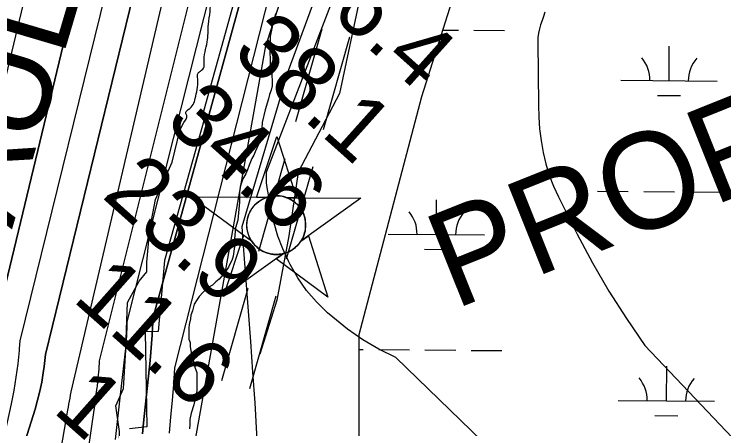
# Model space of a CAD drawing. Extents: x 3271442 to 3309282, y 752266 to 777610.
# Drawn here: x 3293093 to 3293831, y 767540 to 767971 of the extents above; entities that cross this region are included whole.
import ezdxf

# ---------------------------------------------------------------- set-up
doc = ezdxf.new("R2010")
doc.units = 0
for name, color, linetype in [('V-CHAN-NAID', 7, 'Continuous'), ('V-RIVR-EDGE', 7, 'Continuous'), ('V-RIVR-RANG', 7, 'Continuous'), ('V-ROAD-CNTR', 7, 'Continuous'), ('V-RRAP-RVMT', 7, 'Continuous'), ('V-RRAP-RVMT-IDEN', 7, 'Continuous'), ('V-SITE-VEGE', 7, 'Continuous'), ('V-TOPO-DPTH', 7, 'Continuous'), ('V-TOPO-MAJR', 7, 'Continuous'), ('V-TOPO-MINR', 7, 'Continuous'), ('V-TOPO-WATR', 7, 'Continuous'), ('V-WETL-SWMP', 7, 'Continuous')]:
    doc.layers.add(name, color=color, linetype=linetype)

msp = doc.modelspace()

# ---------------------------------------------------------------- linework, layer by layer
at = {"layer": 'V-CHAN-NAID'}
for points in [[(3293354.77, 767780.07), (3293345.18, 767780.14), (3293366.31, 767843.62), (3293386.53, 767779.84), (3293376.94, 767779.91), (3293375.37, 767780.49), (3293373.27, 767781.11), (3293371.23, 767781.56), (3293369.19, 767781.87), (3293368.03, 767781.98), (3293366.49, 767782.06), (3293364.77, 767782.06), (3293363.4, 767781.99), (3293361.5, 767781.79), (3293360.13, 767781.57), (3293358.35, 767781.19), (3293356.82, 767780.77), (3293355.78, 767780.44)], [(3293354.77, 767780.07), (3293278.28, 767780.61), (3293339.84, 767735.21), (3293338.73, 767737.12), (3293337.92, 767738.75), (3293337.09, 767740.72), (3293336.4, 767742.77), (3293336.03, 767744.09), (3293335.67, 767745.72), (3293335.43, 767747.16), (3293335.24, 767748.76), (3293335.13, 767750.5), (3293335.12, 767752.08), (3293335.22, 767754.15), (3293335.41, 767755.77), (3293335.8, 767757.97), (3293336.28, 767759.9), (3293336.88, 767761.78), (3293337.54, 767763.46), (3293338.27, 767765.05), (3293339.08, 767766.59), (3293340.14, 767768.32), (3293341.17, 767769.79), (3293342.17, 767771.06), (3293343.17, 767772.21), (3293344.48, 767773.54), (3293345.53, 767774.51), (3293347.25, 767775.91), (3293348.46, 767776.78), (3293350.15, 767777.85), (3293351.88, 767778.79), (3293353.33, 767779.48)], [(3293376.94, 767779.91), (3293453.43, 767779.37), (3293391.23, 767734.85), (3293392.14, 767736.33), (3293393.12, 767738.18), (3293393.84, 767739.77), (3293394.57, 767741.72), (3293395.12, 767743.51), (3293395.52, 767745.15), (3293395.88, 767747.16), (3293396.06, 767748.73), (3293396.19, 767750.93), (3293396.16, 767753), (3293395.97, 767755.22), (3293395.7, 767756.97), (3293395.21, 767759.21), (3293394.57, 767761.35), (3293393.82, 767763.33), (3293393.18, 767764.77), (3293392.17, 767766.69), (3293391.11, 767768.41), (3293389.89, 767770.11), (3293388.63, 767771.65), (3293387.36, 767773.02), (3293385.73, 767774.55), (3293383.98, 767775.96), (3293382.3, 767777.14), (3293380.41, 767778.27), (3293378.94, 767779.03)], [(3293373.2, 767721.94), (3293311, 767677.42), (3293332.12, 767740.9), (3293339.84, 767735.21), (3293340.48, 767734.25), (3293341.86, 767732.39), (3293343.07, 767730.97), (3293344.54, 767729.47), (3293345.93, 767728.22), (3293347.38, 767727.06), (3293348.78, 767726.07), (3293350.46, 767725.04), (3293352.18, 767724.13), (3293353.97, 767723.32), (3293355.41, 767722.76), (3293357.04, 767722.23), (3293359.27, 767721.67), (3293360.8, 767721.38), (3293362.82, 767721.12), (3293364.36, 767721.02), (3293366.22, 767721), (3293367.91, 767721.08), (3293369.62, 767721.25), (3293371.52, 767721.56)], [(3293391.23, 767734.85), (3293399.03, 767740.43), (3293419.25, 767676.65), (3293365.4, 767716.36), (3293373.2, 767721.94), (3293374.87, 767722.42), (3293376.48, 767722.98), (3293378.64, 767723.89), (3293380.37, 767724.77), (3293382.24, 767725.89), (3293383.98, 767727.1), (3293385.53, 767728.34), (3293386.82, 767729.51), (3293388.2, 767730.93), (3293389.4, 767732.33), (3293390.52, 767733.81)]]:
    msp.add_lwpolyline(points, close=True, dxfattribs=at)
msp.add_circle((3293365.65, 767751.53), 30.54, dxfattribs=at)
at = {"layer": 'V-RIVR-EDGE'}
msp.add_lwpolyline([(3293180.58, 766924.69), (3293176.81, 766984.25), (3293180.88, 767046.4), (3293183.32, 767153.76), (3293197.51, 767268.04), (3293203.27, 767310.63), (3293205.6, 767375.39), (3293205.29, 767425.81), (3293205.4, 767467.98), (3293203.32, 767508.41), (3293202.96, 767537.1), (3293199.11, 767563.62), (3293206.98, 767581.86), (3293209.25, 767621.84), (3293210.18, 767643.14), (3293211.11, 767670.96), (3293223.34, 767693.1), (3293231.19, 767703.07), (3293231.21, 767713.07), (3293234.34, 767747.4), (3293240.07, 767778.25), (3293257.55, 767816.89), (3293265.89, 767851.21)], dxfattribs=at)
msp.add_spline([(3293265.89, 767851.21), (3293271.32, 767860.47), (3293272.91, 767864.57), (3293271.65, 767867.42), (3293271.66, 767869), (3293274.19, 767871.52), (3293279.26, 767876.87), (3293281.48, 767883.19), (3293283.4, 767892.34), (3293284.06, 767903.39), (3293284.39, 767909.39), (3293286.92, 767911.6), (3293290.73, 767916.01), (3293290.74, 767920.43), (3293291.71, 767931.49), (3293293.95, 767941.9), (3293295.26, 767960.22), (3293296.87, 767973.48), (3293297.2, 767978.22), (3293297.52, 767981.37), (3293297.54, 767988.64), (3293297.56, 767996.85), (3293296.95, 768004.75), (3293300.46, 768019.9), (3293302.67, 768020.53), (3293303.94, 768023.37), (3293305.55, 768035.05), (3293305.56, 768039.47), (3293305.88, 768042.31), (3293307.79, 768047.05), (3293309.69, 768050.83), (3293309.7, 768053.36), (3293310.34, 768058.41), (3293309.73, 768065.68), (3293310.68, 768066.31), (3293311.95, 768067.88), (3293314.81, 768076.09), (3293316.09, 768081.14), (3293316.41, 768086.19), (3293315.48, 768090.3), (3293315.49, 768094.72), (3293317.4, 768102.93), (3293323.76, 768119.02), (3293323.77, 768124.39), (3293324.11, 768131.97), (3293325.7, 768137.65), (3293327.61, 768144.59), (3293330.47, 768148.38), (3293332.05, 768150.27), (3293333.64, 768153.74), (3293334.92, 768161.95), (3293337.15, 768170.15), (3293339.07, 768178.04), (3293341.29, 768182.15), (3293344.14, 768187.19), (3293344.15, 768189.09), (3293344.16, 768193.19), (3293344.49, 768198.25), (3293346.4, 768205.19), (3293349.58, 768213.39), (3293355.61, 768226.64), (3293363.86, 768242.42), (3293369.57, 768251.25), (3293371.48, 768258.51), (3293372.78, 768273.03), (3293376.3, 768291.66), (3293378.88, 768313.44), (3293382.71, 768329.86), (3293389.73, 768356.69), (3293406.62, 768418.87), (3293422.87, 768476.63), (3293435.3, 768519.24), (3293444.21, 768549.22), (3293449, 768568.16), (3293453.16, 768591.52), (3293458.61, 768624.99), (3293462.15, 768648.35), (3293468.53, 768675.5), (3293475.54, 768698.86), (3293483.16, 768717.79), (3293492.05, 768733.87), (3293498.4, 768749.65), (3293508.54, 768761.63), (3293518.36, 768772.34), (3293531.97, 768786.52), (3293543.06, 768798.18), (3293553.82, 768807.95), (3293558.26, 768815.83), (3293560.17, 768820.88), (3293560.18, 768826.56), (3293559.28, 768845.52), (3293555.24, 768870.16), (3293553.36, 768876.17), (3293551.81, 768887.23), (3293550.57, 768899.55), (3293550.9, 768902.39), (3293553.43, 768904.28), (3293558.17, 768905.85), (3293569.54, 768905.82), (3293574.91, 768907.7), (3293581.87, 768911.16), (3293585.99, 768915.89), (3293587.89, 768919.35), (3293594.54, 768926.6), (3293600.25, 768934.8), (3293601.21, 768940.17), (3293600.92, 768949.01), (3293599.98, 768953.75), (3293598.1, 768958.18), (3293595.26, 768960.4), (3293592.74, 768962.93), (3293592.43, 768966.72), (3293595.28, 768970.82), (3293595.61, 768973.35), (3293595.62, 768977.14), (3293600.06, 768987.55), (3293601.33, 768990.7), (3293601.35, 768997.65), (3293601.36, 769003.02), (3293600.75, 769009.66), (3293599.81, 769014.4), (3293593.83, 769020.1), (3293587.21, 769027.38), (3293585.01, 769033.07), (3293583.14, 769042.23), (3293582.86, 769055.5), (3293583.83, 769063.08), (3293586.68, 769069.39), (3293593.01, 769074.11), (3293599.65, 769075.04), (3293608.17, 769073.44), (3293615.75, 769072.47), (3293625.85, 769070.87), (3293638.79, 769065.47), (3293642.25, 769061.67), (3293648.25, 769058.49), (3293651.09, 769058.17), (3293655.2, 769058.48), (3293658.36, 769061), (3293660.9, 769064.15), (3293661.54, 769068.25), (3293660.6, 769074.26), (3293656.52, 769082.16), (3293652.75, 769090.07), (3293647.4, 769098.61), (3293646.14, 769102.09), (3293645.52, 769105.88), (3293645.85, 769110.62), (3293647.12, 769112.82), (3293648.69, 769111.56), (3293651.22, 769110.92), (3293653.43, 769110.91), (3293655.01, 769112.49), (3293655.34, 769116.28), (3293655.35, 769121.96), (3293655.69, 769130.49), (3293654.76, 769136.18), (3293652.24, 769139.03), (3293647.51, 769144.09), (3293636.48, 769153.28), (3293630.18, 769158.66), (3293623.25, 769166.89), (3293621.36, 769171.32), (3293622.96, 769177.32), (3293626.44, 769180.78), (3293635.6, 769182.34), (3293645.71, 769181.37), (3293660.24, 769181.01), (3293669.4, 769181.31), (3293678.56, 769183.49), (3293683.62, 769187.27), (3293685.84, 769190.74), (3293685.85, 769192.95), (3293684.59, 769196.11), (3293678.91, 769198.02), (3293674.5, 769201.51), (3293673.56, 769204.35), (3293674.2, 769207.51), (3293675.79, 769211.3), (3293675.8, 769215.09), (3293675.49, 769218.56), (3293675.18, 769222.35), (3293669.84, 769233.74), (3293665.44, 769240.06), (3293664.19, 769245.44), (3293664.52, 769251.12), (3293662.33, 769259.65), (3293658.87, 769268.19), (3293652.88, 769273.26), (3293649.42, 769278.64), (3293649.12, 769282.74), (3293650.09, 769291.27), (3293653.89, 769298.52), (3293659.6, 769307.35), (3293664.03, 769310.82), (3293673.83, 769312.37), (3293693.74, 769317.06), (3293707.32, 769318.92), (3293712.69, 769318.91), (3293721.86, 769322.99), (3293727.56, 769328.98), (3293730.73, 769333.08), (3293731.06, 769338.13), (3293732.02, 769343.18), (3293733.3, 769351.07), (3293736.82, 769368.12), (3293737.79, 769377.59), (3293736.54, 769384.86), (3293736.24, 769388.65), (3293734.67, 769391.82), (3293730.26, 769396.25), (3293713.22, 769405.45), (3293708.5, 769410.83), (3293706, 769422.21), (3293706.02, 769432), (3293706.99, 769438.63), (3293709.21, 769443.99), (3293712.38, 769447.78), (3293719.96, 769449.34), (3293727.23, 769452.16), (3293737.04, 769457.19), (3293743.37, 769462.23), (3293747.49, 769469.8), (3293750.35, 769476.11), (3293751.32, 769485.27), (3293750.39, 769491.27), (3293748.5, 769495.06), (3293747.26, 769501.38), (3293746.96, 769508.65), (3293748.56, 769519.38), (3293754.62, 769542.43), (3293759.07, 769554.73), (3293762.88, 769562.62), (3293768.58, 769568.29), (3293775.22, 769571.43), (3293781.23, 769572.68), (3293791.34, 769574.87), (3293800.51, 769578.32), (3293802.4, 769576.73), (3293805.55, 769575.15), (3293809.03, 769574.82), (3293813.45, 769574.18), (3293816.29, 769575.44), (3293818.2, 769580.8), (3293820.75, 769589.64), (3293820.77, 769597.22), (3293821.41, 769601.32), (3293823.64, 769607), (3293828.4, 769617.1)], degree=3, dxfattribs=at)
at = {"layer": 'V-ROAD-CNTR'}
for p, q in [((3293385.94, 767859.2), (3293413.33, 767955.38)), ((3293414.8, 767850.98), (3293442.18, 767947.16)), ((3293347.6, 767724.55), (3293374.99, 767820.73)), ((3293376.45, 767716.34), (3293403.84, 767812.51)), ((3293309.26, 767589.91), (3293336.64, 767686.08)), ((3293338.11, 767581.69), (3293365.5, 767677.87))]:
    msp.add_line(p, q, dxfattribs=at)
msp.add_lwpolyline([(3293525.65, 768262.78), (3293520.33, 768251.46), (3293473.21, 768130.32), (3293453.07, 767991.27), (3293431.42, 767888.25), (3293388.52, 767806.58), (3293378.84, 767740.27), (3293366.23, 767673.56), (3293348.66, 767617.28)], dxfattribs=at)
at = {"layer": 'V-RRAP-RVMT'}
for p, q in [((3293329.09, 768010.59), (3293288.69, 767864.75)), ((3293288.69, 767864.75), (3293291.48, 767863.75)), ((3293291.48, 767863.75), (3293249.69, 767714.86)), ((3293249.69, 767714.86), (3293242.84, 767641.01)), ((3293242.84, 767641.01), (3293229.39, 767640.69)), ((3293229.39, 767640.69), (3293231.19, 767542.03)), ((3293231.19, 767542.03), (3293213.09, 767539.83))]:
    msp.add_line(p, q, dxfattribs=at)
at = {"layer": 'V-SITE-VEGE'}
msp.add_lwpolyline([(3293364.7, 767971.27), (3293361.24, 767957.64), (3293359.49, 767947.42), (3293359.46, 767938.33), (3293358.86, 767932.08), (3293359.39, 767922.99), (3293359.37, 767918.44), (3293361.03, 767907.64), (3293361.58, 767900.82), (3293361.56, 767896.27), (3293360.4, 767891.73), (3293358.68, 767887.19), (3293357.52, 767882.65), (3293354.07, 767871.29), (3293351.17, 767858.23), (3293350.58, 767852.55), (3293349.41, 767844.6), (3293348.26, 767840.06), (3293347.1, 767834.95), (3293345.38, 767831.55), (3293343.66, 767827.58), (3293342.51, 767824.17), (3293340.22, 767820.77), (3293337.35, 767813.96), (3293335.63, 767808.85), (3293333.9, 767804.88), (3293331.04, 767799.78), (3293328.17, 767791.27), (3293327.57, 767785.59), (3293327.53, 767775.36), (3293326.94, 767767.97), (3293325.75, 767756.61), (3293323.45, 767748.66), (3293322.26, 767737.3), (3293322.23, 767729.35), (3293321.05, 767719.12), (3293319.9, 767715.72), (3293315.89, 767707.78), (3293313.03, 767703.24), (3293310.75, 767700.41), (3293306.18, 767695.31), (3293302.76, 767692.49), (3293299.33, 767689.09), (3293294.78, 767686.84), (3293289.64, 767681.74), (3293285.65, 767677.22), (3293283.36, 767674.38), (3293280.5, 767669.28), (3293278.77, 767662.46), (3293277.04, 767657.93), (3293276.46, 767653.95), (3293275.3, 767648.27), (3293274.72, 767644.86), (3293274.67, 767632.93), (3293276.36, 767629.51), (3293276.34, 767624.97), (3293277.45, 767617.57), (3293279.13, 767611.89), (3293281.37, 767602.78), (3293283.05, 767598.23), (3293282.98, 767579.47), (3293282.39, 767574.93), (3293281.24, 767571.53), (3293280.08, 767564.71), (3293277.2, 767556.2), (3293276.03, 767549.38), (3293276.01, 767544.27), (3293275.43, 767539.73)], dxfattribs=at)
at = {"layer": 'V-TOPO-DPTH'}
for points in [[(3293016.09, 767483.7), (3293015.72, 767577.02), (3293015.74, 767580.57), (3293015.79, 767584.11), (3293015.9, 767587.66), (3293016.05, 767591.2), (3293017.64, 767622.78), (3293017.87, 767626.94), (3293209.07, 768424.67), (3293211.69, 768433.01), (3293240.29, 768495.66)], [(3293016.09, 767483.7), (3293015.72, 767577.02), (3293015.74, 767580.57), (3293015.79, 767584.11), (3293015.9, 767587.66), (3293016.05, 767591.2), (3293017.64, 767622.78), (3293017.87, 767626.94), (3293209.07, 768424.67), (3293211.69, 768433.01), (3293240.29, 768495.66)], [(3293169.29, 767509.1), (3293174.46, 767545.02), (3293175.79, 767554.44), (3293177.1, 767563.87), (3293178.36, 767573.3), (3293179.59, 767582.73), (3293179.79, 767584.26), (3293180.76, 767592.95), (3293181.55, 767601.64), (3293182.06, 767610.36), (3293310.88, 768126.42), (3293315.38, 768142.6), (3293388.49, 768464.6), (3293388.81, 768465.93), (3293389.15, 768467.26), (3293389.53, 768468.58), (3293389.93, 768469.9), (3293390.38, 768471.19), (3293390.87, 768472.47), (3293391.43, 768473.72), (3293392.02, 768474.96), (3293395.43, 768481.57), (3293397.64, 768485.71)], [(3293169.29, 767509.1), (3293174.46, 767545.02), (3293175.79, 767554.44), (3293177.1, 767563.87), (3293178.36, 767573.3), (3293179.59, 767582.73), (3293179.79, 767584.26), (3293180.76, 767592.95), (3293181.55, 767601.64), (3293182.06, 767610.36), (3293310.88, 768126.42), (3293315.38, 768142.6), (3293388.49, 768464.6), (3293388.81, 768465.93), (3293389.15, 768467.26), (3293389.53, 768468.58), (3293389.93, 768469.9), (3293390.38, 768471.19), (3293390.87, 768472.47), (3293391.43, 768473.72), (3293392.02, 768474.96), (3293395.43, 768481.57), (3293397.64, 768485.71)], [(3293284.8, 768480.66), (3293283.98, 768478.62), (3293281.7, 768472.95), (3293279.45, 768467.26), (3293277.22, 768461.57), (3293275.1, 768455.83), (3293273.12, 768450.05), (3293271.34, 768444.21), (3293269.69, 768438.33), (3293212.49, 768219.5), (3293208.99, 768208.14), (3293073.08, 767643.33)], [(3293284.8, 768480.66), (3293283.98, 768478.62), (3293281.7, 768472.95), (3293279.45, 768467.26), (3293277.22, 768461.57), (3293275.1, 768455.83), (3293273.12, 768450.05), (3293271.34, 768444.21), (3293269.69, 768438.33), (3293212.49, 768219.5), (3293208.99, 768208.14), (3293073.08, 767643.33)], [(3293096.61, 767500.94), (3293115.09, 767560.39), (3293117.74, 767569.67), (3293120.08, 767579.01), (3293121.97, 767588.46), (3293123.57, 767597.98), (3293124.53, 767604.73), (3293125.34, 767610.93), (3293126.04, 767617.13), (3293329.38, 768451.58), (3293330.29, 768455.15), (3293331.26, 768458.7), (3293332.31, 768462.23), (3293333.43, 768465.74), (3293334.61, 768469.24), (3293335.81, 768472.73), (3293337.04, 768476.2), (3293338.29, 768479.67), (3293339.55, 768483.11)], [(3293339.55, 768483.11), (3293338.29, 768479.67), (3293337.04, 768476.2), (3293335.81, 768472.73), (3293334.61, 768469.24), (3293333.43, 768465.74), (3293332.31, 768462.23), (3293331.26, 768458.7), (3293330.29, 768455.15), (3293329.38, 768451.58), (3293126.04, 767617.13), (3293125.34, 767610.93), (3293124.53, 767604.73), (3293123.57, 767597.98), (3293121.97, 767588.46), (3293120.08, 767579.01), (3293117.74, 767569.67), (3293115.09, 767560.39), (3293096.61, 767500.94)], [(3293433.4, 768365.69), (3293237.72, 767655.96), (3293237.35, 767648.09), (3293237.25, 767646.12), (3293236.73, 767637.27), (3293236.12, 767628.42), (3293235.37, 767619.59), (3293234.52, 767610.76), (3293227.78, 767546.16), (3293226.59, 767534.62)]]:
    msp.add_lwpolyline(points, dxfattribs=at)
at = {"layer": 'V-TOPO-MAJR'}
msp.add_lwpolyline([(3294528.74, 765832.31), (3293963.07, 766259.64), (3293957.6, 766262.42), (3293899.15, 766305.81), (3293799.62, 766441.73), (3293749.54, 766509.46), (3293699.07, 766576.89), (3293647.98, 766643.85), (3293596.49, 766710.51), (3293466.02, 766877.85), (3293350.88, 767444.27), (3293350.36, 767449.93), (3293347.47, 767502.62), (3293345.61, 767534.65), (3293343.62, 767566.68), (3293341.42, 767598.69), (3293339.09, 767630.7), (3293331.22, 767734.37), (3293330.22, 767750.03), (3293378.36, 767912.13), (3293567.51, 768424.38), (3293568.58, 768447.38), (3293570.96, 768470.28), (3293574.22, 768493.12)], dxfattribs=at)
at = {"layer": 'V-TOPO-MINR'}
for points in [[(3293016.09, 767483.7), (3293015.72, 767577.02), (3293015.74, 767580.57), (3293015.79, 767584.11), (3293015.9, 767587.66), (3293016.05, 767591.2), (3293017.64, 767622.78), (3293017.87, 767626.94), (3293209.07, 768424.67), (3293211.69, 768433.01), (3293240.29, 768495.66)], [(3293281, 767524.77), (3293354.93, 767937.9), (3293526.61, 768462.15), (3293536.16, 768491.9)], [(3293142.31, 767519.09), (3293149.17, 767559.16), (3293149.73, 767562.32), (3293150.3, 767565.48), (3293150.89, 767568.64), (3293151.49, 767571.79), (3293152.04, 767574.95), (3293152.49, 767578.12), (3293285.41, 768146.85), (3293289.68, 768161.82), (3293358.98, 768458.09), (3293359.59, 768460.55), (3293360.24, 768462.99), (3293360.94, 768465.41), (3293361.69, 768467.82), (3293362.51, 768470.21), (3293363.36, 768472.59), (3293364.28, 768474.94), (3293365.24, 768477.28), (3293368.27, 768484.39)], [(3293254.65, 767535.19), (3293256.3, 767552.15), (3293257.8, 767569.12), (3293259.1, 767586.1), (3293260.24, 767603.1), (3293377.75, 768066.25), (3293494.44, 768465.32), (3293494.98, 768467.49), (3293495.65, 768469.64), (3293496.46, 768471.75), (3293497.31, 768473.84), (3293498.24, 768475.9), (3293499.22, 768477.93), (3293505.54, 768490.53)], [(3293073.08, 767643.33), (3293208.99, 768208.14), (3293212.49, 768219.5), (3293269.69, 768438.33), (3293271.34, 768444.21), (3293273.12, 768450.05), (3293275.1, 768455.83), (3293277.22, 768461.57), (3293279.45, 768467.26), (3293281.7, 768472.95), (3293283.98, 768478.62), (3293284.8, 768480.66)], [(3293084.04, 767535.49), (3293090.49, 767565.76), (3293091.9, 767572.64), (3293093.23, 767579.53), (3293094.45, 767586.45), (3293095.58, 767593.38), (3293096.58, 767600.32), (3293097.47, 767607.29), (3293098.19, 767614.27), (3293098.8, 767621.26), (3293098.95, 767623.29), (3293099.53, 767631.3), (3293299.63, 768445.01), (3293300.88, 768449.71), (3293302.21, 768454.4), (3293303.68, 768459.04), (3293305.22, 768463.66), (3293306.84, 768468.26), (3293308.47, 768472.85), (3293310.1, 768477.44), (3293311.69, 768481.86)], [(3293096.61, 767500.94), (3293115.09, 767560.39), (3293117.74, 767569.67), (3293120.08, 767579.01), (3293121.97, 767588.46), (3293123.57, 767597.98), (3293124.53, 767604.73), (3293125.34, 767610.93), (3293126.04, 767617.13), (3293329.38, 768451.58), (3293330.29, 768455.15), (3293331.26, 768458.7), (3293332.31, 768462.23), (3293333.43, 768465.74), (3293334.61, 768469.24), (3293335.81, 768472.73), (3293337.04, 768476.2), (3293338.29, 768479.67), (3293339.55, 768483.11)], [(3293198.68, 767528.7), (3293200.4, 767544.21), (3293202.13, 767559.72), (3293203.86, 767575.22), (3293209.58, 767626.25), (3293209.91, 767629.58), (3293210.2, 767632.9), (3293210.41, 767636.24), (3293210.57, 767639.57), (3293210.75, 767644.19), (3293210.78, 767645.22), (3293210.81, 767646.25), (3293210.84, 767647.29), (3293210.86, 767648.32), (3293210.88, 767649.35), (3293210.9, 767650.39), (3293210.92, 767651.42), (3293210.94, 767652.45), (3293417.9, 768471.08)], [(3293803.52, 767309.82), (3293489.87, 767613.78), (3293472.33, 767622.47), (3293455.44, 767632.19), (3293439.54, 767643.45), (3293424.3, 767655.73), (3293418.99, 767660.43), (3293407.62, 767671.7), (3293397.19, 767683.7), (3293388.16, 767696.79), (3293380.06, 767710.6), (3293378.33, 767713.97), (3293372.44, 767726.87), (3293367.34, 767740.03), (3293363.46, 767753.61), (3293360.38, 767767.45), (3293356.34, 767790.45), (3293355.96, 767793.01), (3293355.67, 767795.57), (3293355.5, 767798.15), (3293355.42, 767800.74), (3293355.41, 767805.36), (3293355.42, 767805.64), (3293355.45, 767805.92), (3293355.5, 767806.2), (3293355.57, 767806.47), (3293355.67, 767806.74), (3293355.78, 767807.01), (3293355.9, 767807.26), (3293356.04, 767807.52), (3293593.19, 768424.67)], [(3293226.59, 767534.62), (3293227.78, 767546.16), (3293234.52, 767610.76), (3293235.37, 767619.59), (3293236.12, 767628.42), (3293236.73, 767637.27), (3293237.25, 767646.12), (3293237.35, 767648.09), (3293237.72, 767655.96), (3293433.4, 768365.69)], [(3293644.7, 767972.82), (3293643.23, 767968.48), (3293641.75, 767964.14), (3293640.26, 767959.81), (3293639, 767955.44), (3293638.04, 767951.02), (3293637.55, 767946.52), (3293637.35, 767941.98), (3293637.95, 767876.1), (3293638.4, 767863.77), (3293639.3, 767851.49), (3293640.86, 767839.28), (3293642.87, 767827.11), (3293645.71, 767815.15), (3293649.2, 767803.4), (3293653.65, 767791.99), (3293658.75, 767780.81), (3293678.33, 767742.26), (3293694.36, 767712.36), (3293711.25, 767682.98), (3293729.42, 767654.37), (3293748.46, 767626.29), (3294488.88, 766846.38)]]:
    msp.add_lwpolyline(points, dxfattribs=at)
at = {"layer": 'V-TOPO-WATR'}
msp.add_lwpolyline([(3293169.29, 767509.1), (3293174.46, 767545.02), (3293175.79, 767554.44), (3293177.1, 767563.87), (3293178.36, 767573.3), (3293179.59, 767582.73), (3293179.79, 767584.26), (3293180.76, 767592.95), (3293181.55, 767601.64), (3293182.06, 767610.36), (3293310.88, 768126.42), (3293315.38, 768142.6), (3293388.49, 768464.6), (3293388.81, 768465.93), (3293389.15, 768467.26), (3293389.53, 768468.58), (3293389.93, 768469.9), (3293390.38, 768471.19), (3293390.87, 768472.47), (3293391.43, 768473.72), (3293392.02, 768474.96), (3293395.43, 768481.57), (3293397.64, 768485.71)], dxfattribs=at)
at = {"layer": 'V-WETL-SWMP'}
for p, q in [((3293538.51, 767954.28), (3293554.85, 767954.14)), ((3293570.85, 767954.01), (3293602.85, 767953.75)), ((3293773.74, 767901.6), (3293774.03, 767937.6)), ((3293723.74, 767902.01), (3293823.74, 767901.19)), ((3293761.61, 767886.27), (3293785.61, 767886.07)), ((3293699.38, 767786.77), (3293731.38, 767786.51)), ((3293747.38, 767786.38), (3293779.38, 767786.11)), ((3293795.38, 767785.98), (3293827.38, 767785.72)), ((3293531.94, 767741.72), (3293532.24, 767777.72)), ((3293481.94, 767742.13), (3293581.94, 767741.31)), ((3293519.81, 767726.39), (3293543.81, 767726.19)), ((3293451.52, 767622.31), (3293456.11, 767622.27)), ((3293472.11, 767622.14), (3293504.11, 767621.88)), ((3293520.11, 767621.74), (3293552.11, 767621.48)), ((3293568.11, 767621.35), (3293600.11, 767621.08)), ((3293771, 767568.93), (3293771.29, 767604.93)), ((3293721, 767569.35), (3293821, 767568.52)), ((3293758.87, 767553.6), (3293782.87, 767553.4))]:
    msp.add_line(p, q, dxfattribs=at)
msp.add_lwpolyline([(3294138.69, 769649.41), (3294089.07, 769486.27), (3293945.95, 769147.74), (3293815.84, 768848.27), (3293659.7, 768509.75), (3293594.65, 768132.16), (3293516.58, 767884.77), (3293451.52, 767637.39), (3293451.52, 767168.65), (3293477.54, 766986.37), (3293568.62, 766791.07), (3293659.7, 766673.88), (3293906.92, 766439.52), (3294219.19, 766127.03), (3294362.31, 765970.79)], dxfattribs=at)
for centre, start, end in [((3293718.5, 767902.53), 358.75626, 40.29992), ((3293828.98, 767901.62), 138.75625, 180.29991), ((3293476.7, 767742.65), 358.75626, 40.29992), ((3293587.19, 767741.74), 138.75625, 180.29991), ((3293715.76, 767569.86), 358.75626, 40.29992), ((3293826.24, 767568.95), 138.75625, 180.29991)]:
    msp.add_arc(centre, 35.25, start, end, dxfattribs=at)

# ---------------------------------------------------------------- texts
at = {"layer": 'V-CHAN-NAID'}
msp.add_text('PROFIT ISLAND (252.8)', height=100, rotation=21.82362, dxfattribs=at).set_placement((3293550.55, 767663.43))
at = {"layer": 'V-RIVR-RANG'}
for s, rotation, p in [('36.4', 318.16833, (3293382.89, 768004.98)), ('38.1', 318.16833, (3293318.15, 767928.72)), ('34.6', 318.16833, (3293248.5, 767856.86)), ('23.9', 318.16833, (3293183.18, 767781.12)), ('11.6', 318.44811, (3293152.73, 767673.7)), ('1', 318.44811, (3293132.22, 767558.26))]:
    msp.add_text(s, height=67, rotation=rotation, dxfattribs=at).set_placement(p)
at = {"layer": 'V-RRAP-RVMT-IDEN'}
msp.add_text('FAULKNER', height=100, rotation=73.52967, dxfattribs=at).set_placement((3293067.88, 767668.46))

doc.saveas('drawing.dxf')
